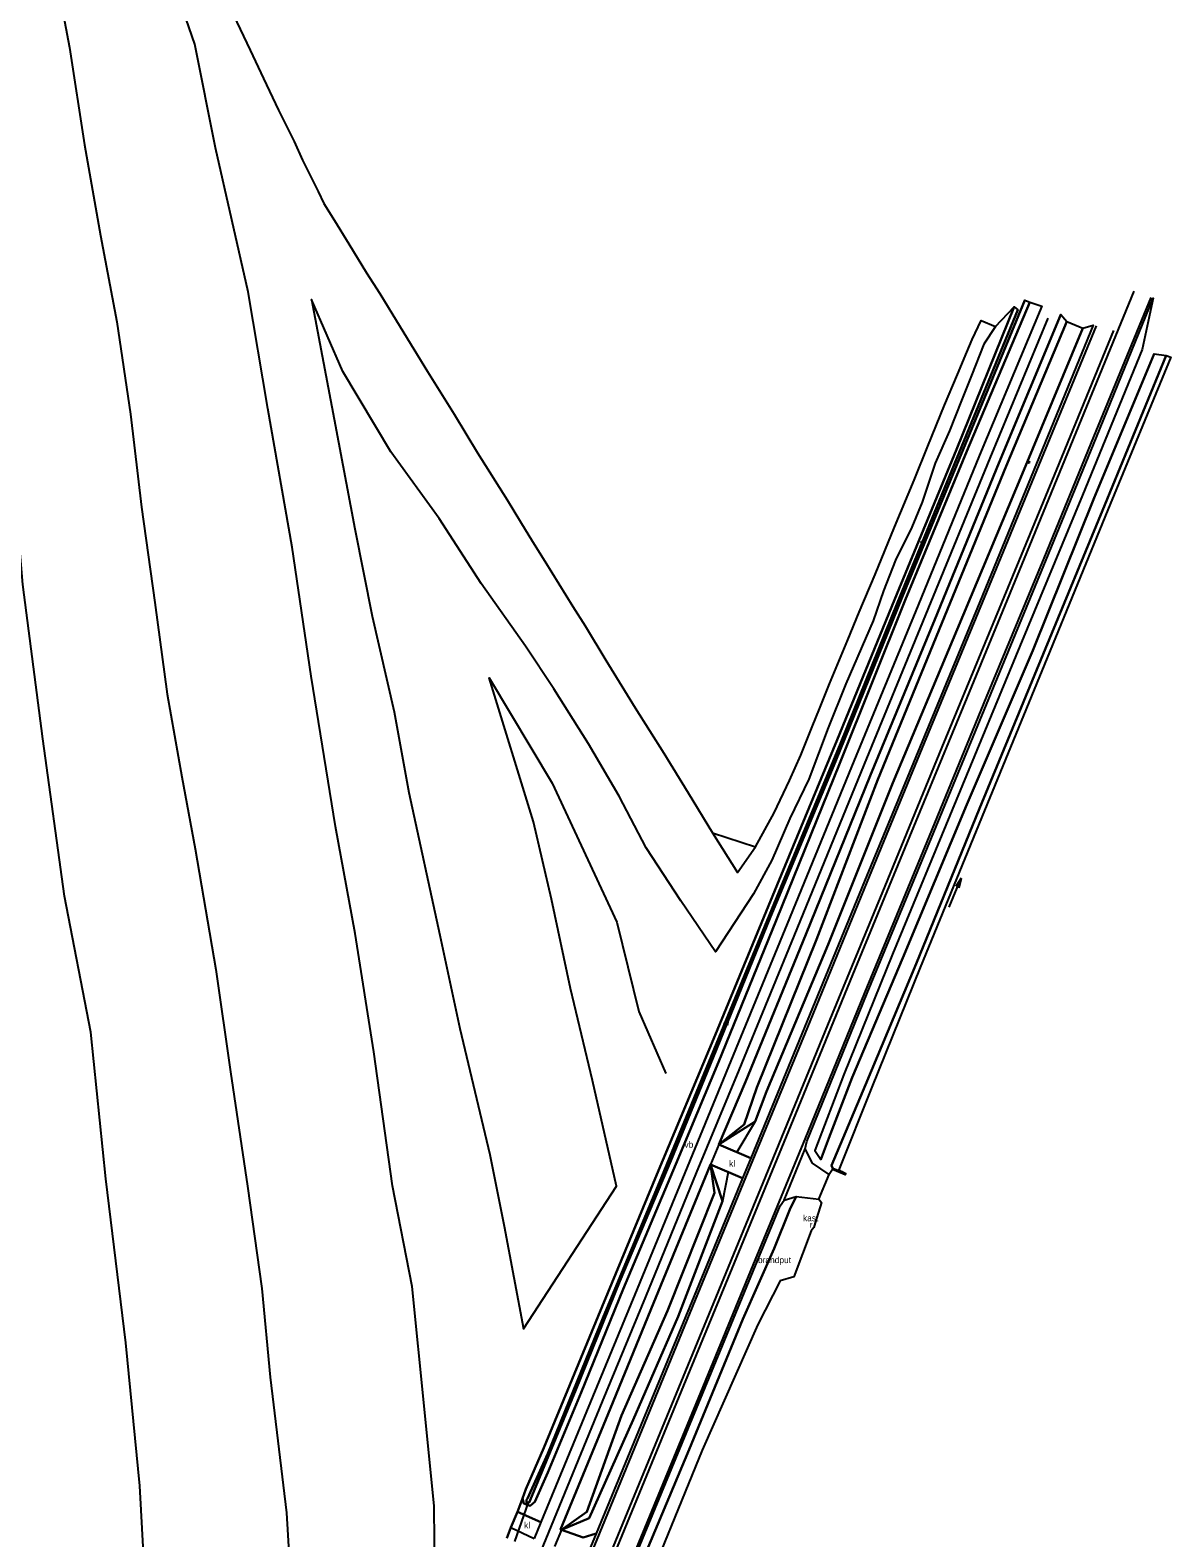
# Model space of a CAD drawing. Extents: x 154825 to 158680, y 370717 to 378075.
# Drawn here: x 158497.9 to 158680, y 371378.8 to 371619.3 of the extents above; entities that cross this region are included whole.
import ezdxf

# ---------------------------------------------------------------- set-up
doc = ezdxf.new("R2010")
doc.units = 0
for name, color, linetype in [('bos(vs)', 7, 'Continuous'), ('brandput', 7, 'Continuous'), ('cultuurscheiding', 7, 'Continuous'), ('deelstreep', 7, 'Continuous'), ('deelstreep(9-3)', 7, 'Continuous'), ('duiker lijn', 7, 'Continuous'), ('haag geschoren', 7, 'Continuous'), ('hectometerbord', 7, 'Continuous'), ('hoogteverschillijn', 7, 'Continuous'), ('insteek sloot', 7, 'Continuous'), ('kast_huis punt', 7, 'Continuous'), ('klinkerverharding(vs)', 7, 'Continuous'), ('maaiveldlijn algemeen - gesloten verharding', 7, 'Continuous'), ('maaiveldlijn algemeen - muur', 7, 'Continuous'), ('maaiveldlijn algemeen - open verharding', 7, 'Continuous'), ('rioolput(z_inl)', 7, 'Continuous'), ('Sloot bodem', 7, 'Continuous'), ('sloot(vs)', 7, 'Continuous'), ('stroomrichting  watergangen', 7, 'Continuous'), ('talud(boven)', 7, 'Continuous'), ('talud(onder)', 7, 'Continuous'), ('verkeersb_z kabel', 7, 'Continuous'), ('vlak_akkerland', 7, 'Continuous'), ('vlak_Grazige_vegetatie', 7, 'Continuous')]:
    doc.layers.add(name, color=color, linetype=linetype)

msp = doc.modelspace()

# ---------------------------------------------------------------- linework, layer by layer
at = {"layer": 'bos(vs)'}
msp.add_lwpolyline([(158619.77, 371420.39), (158617.62, 371419.76), (158614.05, 371412.79), (158605.18, 371392.76), (158594.79, 371367.35), (158583.08, 371337.56), (158572.82, 371311.32), (158561.7, 371283.74), (158551.11, 371258.92), (158541.18, 371233.6), (158530.3, 371207.15)], dxfattribs=at)
at = {"layer": 'cultuurscheiding'}
for points in [[(158576.49, 371385.03), (158575.68, 371382.9)], [(158574.61, 371380.42), (158573.97, 371378.69)]]:
    msp.add_lwpolyline(points, dxfattribs=at)
at = {"layer": 'deelstreep'}
for points in [[(158528.42, 371216.02), (158537.52, 371238.24), (158545.53, 371257.68), (158555.79, 371282.66), (158564.95, 371304.86), (158575.22, 371329.86), (158585.54, 371354.83), (158594.67, 371377.05), (158604.96, 371401.98), (158612.91, 371421.37), (158622.06, 371443.55), (158631.15, 371465.75), (158641.46, 371490.71), (158650.55, 371512.89), (158659.72, 371535.09), (158667.69, 371554.44), (158676.83, 371576.65)], [(158660.33, 371573.36), (158651.08, 371551.01), (158640.8, 371526.03), (158630.52, 371501.06), (158620.25, 371475.93), (158611, 371453.38), (158604.23, 371436.98), (158596.1, 371417.21), (158589.2, 371400.52), (158580.22, 371378.61), (158569.94, 371353.6), (158560.59, 371330.87), (158551.49, 371308.68), (158542.23, 371286.38), (158533.03, 371264.08), (158525.17, 371244.91), (158518.12, 371228.19), (158514.36, 371220.09), (158512.97, 371217.13), (158509.19, 371209.09)], [(158668.02, 371572.15), (158658.87, 371549.98), (158649.85, 371528), (158640.59, 371505.6), (158631.45, 371483.38), (158622.34, 371461.17), (158613.18, 371438.96), (158604.05, 371416.74), (158585.79, 371372.29), (158576.63, 371350.09), (158567.47, 371327.85), (158558.32, 371305.63), (158549.17, 371283.38), (158540.01, 371261.14), (158530.86, 371238.88), (158522.87, 371219.43)]]:
    msp.add_lwpolyline(points, dxfattribs=at)
at = {"layer": 'deelstreep(9-3)'}
for points in [[(158525.57, 371216.65), (158534.7, 371238.86), (158542.64, 371258.21), (158552.91, 371283.2), (158561.99, 371305.26), (158572.61, 371331.04), (158582.24, 371354.42), (158592.04, 371378.26), (158601.86, 371402.15), (158610.32, 371422.64), (158620.11, 371446.44), (158629.2, 371468.57), (158638.3, 371490.65), (158647.45, 371512.81), (158656.59, 371535.03), (158665.71, 371557.21), (158674.11, 371577.68)], [(158670.81, 371571.4), (158661.69, 371549.24), (158652.57, 371527.06), (158643.44, 371504.9), (158634.31, 371482.74), (158625.18, 371460.57), (158616.07, 371438.41), (158606.97, 371416.28), (158588.74, 371371.98), (158579.62, 371349.85), (158570.5, 371327.72), (158561.39, 371305.6), (158552.29, 371283.46), (158543.17, 371261.27), (158534.07, 371239.09), (158524.95, 371216.92)]]:
    msp.add_lwpolyline(points, dxfattribs=at)
at = {"layer": 'duiker lijn'}
msp.add_lwpolyline([(158577.4, 371384.4), (158575.19, 371378.17)], dxfattribs=at)
at = {"layer": 'haag geschoren'}
for points in [[(158624.19, 371432.26), (158623.18, 371429.03), (158622.99, 371428.28), (158622.56, 371427.77)], [(158622.56, 371427.77), (158619.77, 371420.39)]]:
    msp.add_lwpolyline(points, dxfattribs=at)
at = {"layer": 'hectometerbord'}
msp.add_circle((158657.28, 371550.38), 0.135, dxfattribs=at)
at = {"layer": 'hoogteverschillijn'}
for points in [[(158516.76, 371362.75), (158515.42, 371387.07), (158513.21, 371409.88), (158510.01, 371436.03), (158507.58, 371459.44), (158503.38, 371481.17), (158499.95, 371506.25), (158496.74, 371530.9), (158494.93, 371552.29), (158491.85, 371575.7), (158488.29, 371596.8), (158485.21, 371615.5), (158481.08, 371640.48)], [(158500.82, 371634.56), (158504.18, 371616.57), (158506.59, 371601.05), (158509.15, 371586.58), (158511.75, 371572.77), (158513.96, 371558.07), (158515.71, 371543.24), (158517.83, 371527.99), (158519.81, 371513.38), (158522.12, 371500.17), (158524.25, 371488.72), (158527.56, 371469.45), (158529.89, 371453.11), (158532.59, 371434.89), (158534.9, 371418.57), (158536.2, 371404.4), (158538.82, 371382.75), (158540.12, 371361.39)], [(158562.58, 371366.88), (158562.42, 371383.8), (158560.85, 371399.29), (158558.87, 371418.85), (158555.77, 371434.93), (158552.75, 371456.29), (158549.79, 371475.18), (158546.63, 371492.24), (158542.74, 371516.23), (158539.73, 371536.81), (158535.84, 371558.97), (158532.71, 371577.58), (158527.51, 371600.56), (158524.22, 371617.09), (158519.54, 371630.67)], [(158530.38, 371621.69), (158533.03, 371616.13), (158535.16, 371611.63), (158537.55, 371606.54), (158540.07, 371601.57), (158541.37, 371598.59), (158543.88, 371593.58), (158544.78, 371591.67), (158546.51, 371588.94), (158548.76, 371585.23), (158551.61, 371580.63), (158553.7, 371577.29), (158556.99, 371571.98), (158561.34, 371564.88), (158565.61, 371558.05), (158569.33, 371551.9), (158574.06, 371544.37), (158576.2, 371540.88), (158578.08, 371537.73), (158580.07, 371534.61), (158584.54, 371527.39), (158586.5, 371524.27), (158589.77, 371518.82), (158594.47, 371511.2), (158599.04, 371503.96), (158602.95, 371497.63), (158606.82, 371491.24), (158610.83, 371484.91), (158613.66, 371489), (158616.66, 371494.43), (158619.13, 371499.61), (158620.92, 371503.67), (158622.73, 371508.17), (158623.9, 371511.06), (158625.48, 371515.02), (158628.39, 371522.04), (158630.2, 371526.45), (158632.76, 371532.46), (158635.86, 371540.02), (158639, 371547.54), (158641.17, 371552.97), (158643.85, 371559.48), (158645.89, 371564.4), (158647.39, 371567.97), (158648.24, 371569.95), (158649.69, 371573), (158652, 371572.03), (158650.14, 371569.22), (158648.17, 371564.22), (158646.55, 371560.25), (158644.63, 371555.4), (158642.33, 371550.24), (158640.3, 371544.03), (158638.64, 371540.01), (158636.01, 371534.76), (158634.13, 371529.86), (158632.44, 371525.07), (158628.11, 371515.02), (158625.25, 371508.03), (158622.19, 371499.81), (158619.17, 371493.56), (158616.26, 371486.91), (158613.34, 371481.53), (158607.3, 371472.29), (158601.74, 371480.38), (158596.25, 371488.88), (158591.93, 371497.09), (158587.04, 371505.45), (158581.47, 371514.24), (158576.96, 371521.06), (158569.91, 371531.03), (158563.19, 371541.43), (158555.48, 371552.03), (158547.83, 371564.84), (158542.83, 371576.36), (158546.42, 371557.25), (158549.76, 371539.76), (158552.51, 371525.8), (158556.02, 371510.56), (158558.33, 371497.71), (158563.28, 371474.91), (158566.47, 371460.05), (158571.3, 371439.95), (158573.56, 371428.48), (158576.63, 371412.1), (158591.49, 371434.89), (158587.64, 371451.73), (158584.16, 371466.41), (158581.14, 371480.65), (158578.25, 371493.02), (158571.18, 371516), (158581.21, 371499.2), (158591.55, 371476.99), (158595.04, 371462.72), (158599.37, 371452.86)]]:
    msp.add_lwpolyline(points, dxfattribs=at)
at = {"layer": 'insteek sloot'}
for points in [[(158657.48, 371575.92), (158647.41, 371552.14), (158637.58, 371528.35), (158627.11, 371502.38), (158616.96, 371477.29), (158607.77, 371454.68), (158600.94, 371438.37), (158592.58, 371418.42), (158585.86, 371401.94), (158580.54, 371389.2), (158578.45, 371384.51), (158577.73, 371383.86), (158576.71, 371384.22), (158576.49, 371385.03)], [(158576.49, 371385.03), (158577.02, 371386.54), (158579.92, 371393.15), (158588.59, 371414.15), (158597.91, 371436.73), (158607.23, 371458.95), (158617.15, 371482.93), (158626.73, 371506.07), (158635.85, 371528.42), (158645.74, 371552.42), (158654.96, 371575.17)], [(158679.24, 371567.42), (158669.43, 371543.57), (158659.56, 371519.77), (158649.43, 371495.11), (158639.3, 371470.36), (158631.24, 371451.05), (158625.8, 371438.15)], [(158625.8, 371438.15), (158626.03, 371437.72)], [(158625.8, 371438.15), (158626.01, 371437.72)]]:
    msp.add_lwpolyline(points, dxfattribs=at)
at = {"layer": 'maaiveldlijn algemeen - gesloten verharding'}
for points in [[(158659.38, 371575.26), (158649.45, 371551.5), (158639.65, 371527.59), (158629.02, 371501.79), (158618.72, 371476.73), (158609.39, 371453.98), (158602.76, 371437.93), (158594.42, 371417.59), (158587.73, 371401.36), (158579.42, 371381.26)], [(158621.63, 371440.84), (158621.89, 371442), (158622.46, 371443.44), (158631.52, 371465.65), (158641.75, 371490.47), (158650.91, 371512.63), (158660.04, 371534.81), (158668.09, 371554.4), (158677.13, 371576.56)], [(158662.41, 371573.96), (158652.53, 371550.21), (158642.29, 371525.3), (158632, 371500.36), (158621.7, 371475.01), (158612.09, 371451.55), (158607.85, 371441.5)], [(158667.59, 371572.25), (158658.51, 371550.18), (158649.49, 371528.13), (158640.25, 371505.81), (158631.09, 371483.56), (158621.94, 371461.26), (158612.94, 371439.36)], [(158607.85, 371441.5), (158606.51, 371438.31)], [(158618.25, 371432.62), (158621.63, 371440.84)], [(158620.18, 371433.25), (158623.76, 371432.8), (158625.43, 371436.73), (158622.79, 371438.53), (158621.63, 371440.84)], [(158606.51, 371438.31), (158605.65, 371436.27), (158597.4, 371416.21), (158590.55, 371399.48), (158582.56, 371380.11), (158582.71, 371380.05)], [(158612.94, 371439.36), (158611.62, 371436.16), (158603.87, 371417.4), (158588.25, 371379.45)], [(158618.25, 371432.62), (158620.18, 371433.25)], [(158537.92, 371238.14), (158545.85, 371257.49), (158556.14, 371282.58), (158565.3, 371304.84), (158575.51, 371329.74), (158585.79, 371354.56), (158594.99, 371377), (158605.27, 371401.83), (158613.28, 371421.31), (158617.62, 371431.74), (158618.25, 371432.62)], [(158579.42, 371381.26), (158578.37, 371378.64)], [(158582.71, 371380.05), (158581.61, 371377.36)], [(158588.25, 371379.45), (158586.03, 371374.11)]]:
    msp.add_lwpolyline(points, dxfattribs=at)
at = {"layer": 'maaiveldlijn algemeen - muur'}
msp.add_lwpolyline([(158626.03, 371437.72), (158628.08, 371436.83), (158627.98, 371436.68), (158625.97, 371437.54), (158626.03, 371437.72)], dxfattribs=at)
at = {"layer": 'maaiveldlijn algemeen - open verharding'}
for points in [[(158607.85, 371441.5), (158612.94, 371439.36)], [(158611.62, 371436.16), (158606.51, 371438.31)], [(158574.61, 371380.42), (158575.68, 371382.9)], [(158575.68, 371382.9), (158579.42, 371381.26)], [(158574.61, 371380.42), (158578.37, 371378.64)], [(158582.71, 371380.05), (158586.16, 371378.84), (158588.25, 371379.45)]]:
    msp.add_lwpolyline(points, dxfattribs=at)
at = {"layer": 'Sloot bodem'}
for points in [[(158656.64, 371576.24), (158646.81, 371552.44), (158637.08, 371528.86), (158626.43, 371502.63), (158616.08, 371477.84), (158606.91, 371455.38), (158600.14, 371438.9), (158592.04, 371419.7), (158584.98, 371402.36), (158577.7, 371384.78), (158577.56, 371384.42), (158577.12, 371384.4), (158577.11, 371384.82), (158577.29, 371385.06), (158580.53, 371392.21), (158589.29, 371413.8), (158598.73, 371436.43), (158607.85, 371458.53), (158617.75, 371482.68), (158627.22, 371505.49), (158636.32, 371528.03), (158646.19, 371551.95), (158655.53, 371574.72)], [(158679.96, 371567.17), (158669.89, 371542.78), (158660.23, 371519.15), (158650.25, 371494.79), (158639.93, 371469.79), (158632.22, 371450.66), (158626.95, 371437.47), (158627.43, 371437.22)]]:
    msp.add_lwpolyline(points, dxfattribs=at)
at = {"layer": 'stroomrichting  watergangen'}
for p, q in [((158644.58, 371479.38), (158646.49, 371484)), ((158646.49, 371484), (158645.64, 371482.67)), ((158646.49, 371483.98), (158646.15, 371482.44)), ((158607.57, 371457.44), (158609.47, 371462.06)), ((158609.47, 371462.06), (158608.63, 371460.73)), ((158609.48, 371462.04), (158609.14, 371460.5))]:
    msp.add_line(p, q, dxfattribs=at)
at = {"layer": 'talud(boven)'}
for points in [[(158665.89, 371571.76), (158656.22, 371548.48), (158645.85, 371523.72), (158635.62, 371499.25), (158625.28, 371473.42), (158615.43, 371450), (158613.61, 371445.18)], [(158675.4, 371568.36), (158665.88, 371545.15), (158655.88, 371521.02), (158645.71, 371496.47), (158635.52, 371471.89), (158627.75, 371452.7), (158623.12, 371440.55), (158624.12, 371439.15)], [(158613.61, 371445.18), (158607.85, 371441.5)], [(158613.61, 371445.18), (158610.7, 371440.29)], [(158606.51, 371438.31), (158608.42, 371432.48)], [(158609.3, 371437.12), (158608.42, 371432.48)], [(158528.47, 371207.9), (158529.27, 371213.34), (158538.7, 371236.31), (158548.2, 371259.99), (158559.21, 371286.66), (158569.93, 371312.24), (158582.59, 371343.57), (158592.69, 371368.04), (158603.09, 371392.85), (158611.68, 371413.67), (158616.68, 371424.95), (158619.17, 371431.13), (158620.18, 371433.25)], [(158608.42, 371432.48), (158601.32, 371414.08), (158594.18, 371397.57), (158587.15, 371381.88), (158582.71, 371380.05)]]:
    msp.add_lwpolyline(points, dxfattribs=at)
at = {"layer": 'talud(onder)'}
for points in [[(158663.36, 371572.84), (158653.69, 371549.74), (158643.44, 371524.68), (158633.2, 371499.78), (158623.4, 371474.21), (158613.91, 371450.64), (158611.86, 371444.69), (158607.85, 371441.5)], [(158677.29, 371567.67), (158667.72, 371544.7), (158657.92, 371520.35), (158647.4, 371495.78), (158637.21, 371471.31), (158629.13, 371452.21), (158625.4, 371442.53), (158624.12, 371439.15)], [(158606.51, 371438.31), (158607.14, 371433.8), (158599.61, 371414.96), (158592.31, 371398.27), (158586.74, 371382.91), (158582.71, 371380.05)]]:
    msp.add_lwpolyline(points, dxfattribs=at)
at = {"layer": 'vlak_akkerland'}
msp.add_lwpolyline([(158530.38, 371621.69), (158533.03, 371616.13), (158535.16, 371611.63), (158537.55, 371606.54), (158540.07, 371601.57), (158541.37, 371598.59), (158543.88, 371593.58), (158544.78, 371591.67), (158546.51, 371588.94), (158548.76, 371585.23), (158551.61, 371580.63), (158553.7, 371577.29), (158556.99, 371571.98), (158561.34, 371564.88), (158565.61, 371558.05), (158569.33, 371551.9), (158574.06, 371544.37), (158576.2, 371540.88), (158578.08, 371537.73), (158580.07, 371534.61), (158584.54, 371527.39), (158586.5, 371524.27), (158589.77, 371518.82), (158594.47, 371511.2), (158599.04, 371503.96), (158602.95, 371497.63), (158606.82, 371491.24), (158613.66, 371489), (158616.66, 371494.43), (158619.13, 371499.61), (158620.92, 371503.67), (158622.73, 371508.17), (158623.9, 371511.06), (158625.48, 371515.02), (158628.39, 371522.04), (158630.2, 371526.45), (158632.76, 371532.46), (158635.86, 371540.02), (158639, 371547.54), (158641.17, 371552.97), (158643.85, 371559.48), (158645.89, 371564.4), (158647.39, 371567.97), (158648.24, 371569.95), (158649.69, 371573), (158652, 371572.03), (158654.96, 371575.17), (158645.74, 371552.42), (158635.85, 371528.42), (158626.73, 371506.07), (158617.15, 371482.93), (158607.23, 371458.95), (158597.91, 371436.73), (158588.59, 371414.15), (158579.92, 371393.15), (158577.02, 371386.54), (158576.49, 371385.03), (158575.68, 371382.9), (158574.61, 371380.42), (158573.97, 371378.69)], dxfattribs=at)
at = {"layer": 'vlak_Grazige_vegetatie'}
for points in [[(158587.73, 371401.36), (158579.42, 371381.26), (158575.68, 371382.9), (158576.49, 371385.03), (158576.71, 371384.22), (158577.73, 371383.86), (158578.45, 371384.51), (158580.54, 371389.2), (158585.86, 371401.94), (158592.58, 371418.42), (158600.94, 371438.37), (158607.77, 371454.68), (158616.96, 371477.29), (158627.11, 371502.38), (158637.58, 371528.35), (158647.41, 371552.14), (158657.48, 371575.92), (158659.38, 371575.26), (158649.45, 371551.5), (158639.65, 371527.59), (158629.02, 371501.79), (158618.72, 371476.73), (158609.39, 371453.98), (158602.76, 371437.93), (158594.42, 371417.59)], [(158578.45, 371384.51), (158577.73, 371383.86), (158576.71, 371384.22), (158576.49, 371385.03), (158577.02, 371386.54), (158579.92, 371393.15), (158588.59, 371414.15), (158597.91, 371436.73), (158607.23, 371458.95), (158617.15, 371482.93), (158626.73, 371506.07), (158635.85, 371528.42), (158645.74, 371552.42), (158654.96, 371575.17), (158655.53, 371574.72), (158646.19, 371551.95), (158636.32, 371528.03), (158627.22, 371505.49), (158617.75, 371482.68), (158607.85, 371458.53), (158598.73, 371436.43), (158589.29, 371413.8), (158580.53, 371392.21), (158577.29, 371385.06), (158577.11, 371384.82), (158577.12, 371384.4), (158577.56, 371384.42), (158577.7, 371384.78), (158584.98, 371402.36), (158592.04, 371419.7), (158600.14, 371438.9), (158606.91, 371455.38), (158616.08, 371477.84), (158626.43, 371502.63), (158637.08, 371528.86), (158646.81, 371552.44), (158656.64, 371576.24), (158657.48, 371575.92), (158647.41, 371552.14), (158637.58, 371528.35), (158627.11, 371502.38), (158616.96, 371477.29), (158607.77, 371454.68), (158600.94, 371438.37), (158592.58, 371418.42), (158585.86, 371401.94), (158580.54, 371389.2)], [(158623.12, 371440.55), (158624.12, 371439.15), (158625.4, 371442.53), (158629.13, 371452.21), (158637.21, 371471.31), (158647.4, 371495.78), (158657.92, 371520.35), (158667.72, 371544.7), (158677.29, 371567.67), (158679.24, 371567.42), (158669.43, 371543.57), (158659.56, 371519.77), (158649.43, 371495.11), (158639.3, 371470.36), (158631.24, 371451.05), (158625.8, 371438.15), (158626.03, 371437.72), (158625.97, 371437.54), (158625.43, 371436.73), (158622.79, 371438.53), (158621.63, 371440.84), (158621.89, 371442), (158622.46, 371443.44), (158631.52, 371465.65), (158641.75, 371490.47), (158650.91, 371512.63), (158660.04, 371534.81), (158668.09, 371554.4), (158677.13, 371576.56), (158675.4, 371568.36), (158665.88, 371545.15), (158655.88, 371521.02), (158645.71, 371496.47), (158635.52, 371471.89), (158627.75, 371452.7)], [(158611.86, 371444.69), (158607.85, 371441.5), (158612.09, 371451.55), (158621.7, 371475.01), (158632, 371500.36), (158642.29, 371525.3), (158652.53, 371550.21), (158662.41, 371573.96), (158663.36, 371572.84), (158653.69, 371549.74), (158643.44, 371524.68), (158633.2, 371499.78), (158623.4, 371474.21), (158613.91, 371450.64)], [(158613.61, 371445.18), (158607.85, 371441.5), (158611.86, 371444.69), (158613.91, 371450.64), (158623.4, 371474.21), (158633.2, 371499.78), (158643.44, 371524.68), (158653.69, 371549.74), (158663.36, 371572.84), (158665.89, 371571.76), (158656.22, 371548.48), (158645.85, 371523.72), (158635.62, 371499.25), (158625.28, 371473.42), (158615.43, 371450)], [(158621.94, 371461.26), (158612.94, 371439.36), (158607.85, 371441.5), (158613.61, 371445.18), (158615.43, 371450), (158625.28, 371473.42), (158635.62, 371499.25), (158645.85, 371523.72), (158656.22, 371548.48), (158665.89, 371571.76), (158667.59, 371572.25), (158658.51, 371550.18), (158649.49, 371528.13), (158640.25, 371505.81), (158631.09, 371483.56)], [(158627.43, 371437.22), (158628.08, 371436.83), (158626.03, 371437.72), (158625.8, 371438.15), (158631.24, 371451.05), (158639.3, 371470.36), (158649.43, 371495.11), (158659.56, 371519.77), (158669.43, 371543.57), (158679.24, 371567.42), (158679.96, 371567.17), (158669.89, 371542.78), (158660.23, 371519.15), (158650.25, 371494.79), (158639.93, 371469.79), (158632.22, 371450.66), (158626.95, 371437.47)], [(158586.74, 371382.91), (158582.71, 371380.05), (158582.56, 371380.11), (158590.55, 371399.48), (158597.4, 371416.21), (158605.65, 371436.27), (158606.51, 371438.31), (158607.14, 371433.8), (158599.61, 371414.96), (158592.31, 371398.27)], [(158587.15, 371381.88), (158582.71, 371380.05), (158586.74, 371382.91), (158592.31, 371398.27), (158599.61, 371414.96), (158607.14, 371433.8), (158606.51, 371438.31), (158608.42, 371432.48), (158601.32, 371414.08), (158594.18, 371397.57)], [(158588.25, 371379.45), (158586.16, 371378.84), (158582.71, 371380.05), (158587.15, 371381.88), (158594.18, 371397.57), (158601.32, 371414.08), (158608.42, 371432.48), (158606.51, 371438.31), (158611.62, 371436.16), (158603.87, 371417.4)]]:
    msp.add_lwpolyline(points, close=True, dxfattribs=at)
for points in [[(158594.99, 371377), (158605.27, 371401.83), (158613.28, 371421.31), (158617.62, 371431.74), (158618.25, 371432.62), (158620.18, 371433.25), (158619.17, 371431.13), (158616.68, 371424.95), (158611.68, 371413.67), (158603.09, 371392.85), (158592.69, 371368.04)], [(158592.69, 371368.04), (158603.09, 371392.85), (158611.68, 371413.67), (158616.68, 371424.95), (158619.17, 371431.13), (158620.18, 371433.25), (158623.76, 371432.8), (158624.19, 371432.26), (158623.18, 371429.03), (158622.99, 371428.28), (158622.56, 371427.77), (158619.77, 371420.39), (158617.62, 371419.76), (158614.05, 371412.79), (158605.18, 371392.76), (158594.79, 371367.35)], [(158573.97, 371378.69), (158574.61, 371380.42), (158578.37, 371378.64)]]:
    msp.add_lwpolyline(points, dxfattribs=at)

# ---------------------------------------------------------------- texts
at = {"layer": 'brandput'}
msp.add_text('brandput', height=1, dxfattribs=at).set_placement((158614.07, 371422.6))
at = {"layer": 'kast_huis punt'}
msp.add_text('kast', height=1, dxfattribs=at).set_placement((158621.25, 371429.28))
at = {"layer": 'klinkerverharding(vs)'}
for p in [(158609.47, 371437.99), (158576.75, 371380.28)]:
    msp.add_text('kl', height=1, dxfattribs=at).set_placement(p)
at = {"layer": 'rioolput(z_inl)'}
msp.add_text('r', height=1, dxfattribs=at).set_placement((158622.35, 371428.24))
at = {"layer": 'sloot(vs)'}
msp.add_text('sl', height=1, dxfattribs=at).set_placement((158639.87, 371537.07))
at = {"layer": 'verkeersb_z kabel'}
msp.add_text('vb', height=1, dxfattribs=at).set_placement((158602.34, 371441.02))

doc.saveas('drawing.dxf')
